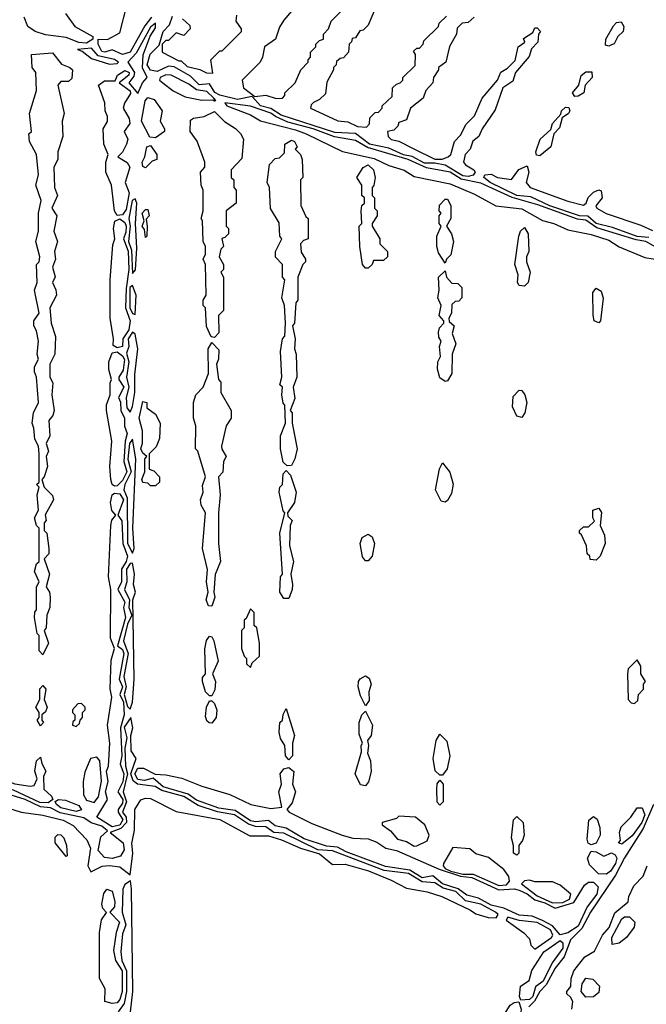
# Model space of a CAD drawing. Extents: x 2769579 to 2883812, y 684207 to 828660.
# Tile 363 of 505: x 2832314 to 2834761, y 769804 to 773651. Entities that reach past the tile are written whole.
import ezdxf

# ---------------------------------------------------------------- set-up
doc = ezdxf.new("R2010")
doc.units = 0

msp = doc.modelspace()

# ---------------------------------------------------------------- linework, layer by layer
at = {"layer": '0CON02XD'}
for points in [[(2832715.8, 773515.8), (2832675, 773534), (2832646.2, 773523.8), (2832635, 773526.9), (2832620, 773555), (2832620, 773575), (2832656.4, 773573.6), (2832705, 773600), (2832733, 773707)], [(2833405, 773720), (2833345, 773650), (2833328.3, 773621.7), (2833312.5, 773575), (2833270, 773545), (2833262.5, 773505), (2833252.5, 773485), (2833182.5, 773415), (2833187.5, 773385), (2833231.7, 773351.7), (2833275, 773356.2), (2833315, 773343.3), (2833340, 773345), (2833350, 773355), (2833350, 773365), (2833390, 773405), (2833412.5, 773455), (2833440, 773485), (2833440, 773495), (2833450, 773505), (2833450, 773525), (2833470, 773545), (2833470, 773555), (2833485, 773570), (2833500, 773575), (2833500, 773595), (2833520, 773615), (2833530, 773645), (2833590, 773705)], [(2833703, 773697), (2833675, 773630), (2833655, 773610), (2833641.7, 773608.3), (2833625, 773580), (2833611.7, 773578.3), (2833610, 773565), (2833600, 773555), (2833597.5, 773525), (2833578.3, 773501.7), (2833565, 773500), (2833551.7, 773488.3), (2833550, 773475), (2833540, 773465), (2833540, 773455), (2833513, 773407), (2833508.3, 773361.7), (2833485, 773340), (2833461.7, 773328.3), (2833451.7, 773318.3), (2833450, 773305), (2833556.2, 773256.2), (2833595, 773252.5), (2833633.6, 773233.6), (2833668.3, 773231.7), (2833680, 773245), (2833681.7, 773268.3), (2833701.7, 773288.3), (2833715, 773290), (2833730, 773305), (2833730, 773315), (2833768.3, 773351.7), (2833770, 773385), (2833785, 773400), (2833800, 773405), (2833810, 773415), (2833810, 773425), (2833858.3, 773471.7), (2833860, 773515), (2833851.7, 773528.3), (2833865, 773540), (2833875, 773540), (2833890, 773555), (2833891.7, 773568.3), (2833950, 773625), (2833951.7, 773638.3), (2833980, 773665)], [(2832492.5, 773675), (2832530, 773625), (2832600, 773585), (2832600, 773575), (2832575, 773558.9), (2832545, 773561.5), (2832495, 773582.2), (2832415, 773591.8), (2832375, 773604.5), (2832346.5, 773625), (2832331.7, 773661.7)], [(2832828.9, 773661.1), (2832802.5, 773627.5), (2832745, 773524.4), (2832715.8, 773515.8)], [(2834065, 773038.2), (2834045, 773041.8), (2833975, 773082.9), (2833935, 773091.2), (2833895, 773091.2), (2833846.2, 773116.2), (2833813.3, 773123.3), (2833755, 773149.4), (2833680, 773165), (2833625, 773206.7), (2833545, 773210.4), (2833335, 773278.2), (2833295, 773303.8), (2833254.2, 773315), (2833221.7, 773351.7), (2833165, 773340), (2833095, 773356), (2833076.4, 773366.4), (2833055, 773401.2), (2833015, 773396.9), (2832980.5, 773430.5), (2832917, 773467), (2832895, 773470), (2832851.5, 773448.5), (2832825, 773453.5), (2832812.1, 773475), (2832823.7, 773516.3), (2832858.3, 773551.7), (2832874, 773605), (2832898.8, 773631.2), (2832911.2, 773665)], [(2832950, 773655), (2832978.3, 773628.3), (2832980, 773615), (2832955, 773590), (2832925, 773600), (2832895, 773570), (2832885, 773570), (2832870, 773555), (2832870, 773525), (2832935, 773490), (2832945, 773490), (2832968.3, 773468.3), (2833017, 773457), (2833043, 773443), (2833068.3, 773441.7), (2833060, 773495), (2833095, 773530), (2833105, 773530), (2833180, 773605), (2833180, 773615), (2833160, 773645), (2833161.7, 773668.3)], [(2834088.3, 773661.7), (2834065, 773640), (2834041.7, 773638.3), (2834021.7, 773618.3), (2834020, 773595), (2833993, 773547), (2833977.5, 773485), (2833950, 773465), (2833950, 773455), (2833930, 773425), (2833927.5, 773405), (2833900, 773375), (2833890, 773345), (2833840, 773305), (2833825, 773260), (2833795, 773250), (2833790, 773235), (2833775, 773220), (2833750, 773215), (2833752.5, 773195), (2833765, 773183.3), (2833795, 773176.7), (2833853, 773147), (2833935, 773106.7), (2833963.6, 773106.4), (2833987.5, 773115), (2833997.5, 773125), (2834012.5, 773175), (2834035, 773200), (2834057, 773243), (2834090, 773275), (2834120, 773345), (2834180, 773415), (2834193.3, 773446.7), (2834218.3, 773461.7), (2834248.3, 773491.7), (2834260, 773545), (2834287, 773563), (2834281.7, 773578.3), (2834318.3, 773601.7), (2834325, 773620), (2834335, 773620), (2834347.5, 773605), (2834340, 773595), (2834337, 773563), (2834313, 773537), (2834303, 773507), (2834250, 773445), (2834239.3, 773410.7), (2834200, 773385), (2834170.7, 773299.3), (2834120, 773225), (2834107.5, 773195), (2834083.6, 773176.4), (2834072.5, 773145), (2834053.3, 773125), (2834047.5, 773095), (2834055, 773083.8), (2834087.5, 773065), (2834092.5, 773055), (2834085, 773044), (2834065, 773038.2)], [(2832775, 773362.5), (2832793.8, 773405), (2832812.5, 773425), (2832793.1, 773463.1), (2832795.8, 773514.2), (2832823.6, 773586.4), (2832845, 773620), (2832845, 773637.5), (2832825, 773622.5), (2832769.4, 773520.6), (2832736.2, 773485), (2832762.2, 773445), (2832759.4, 773430.6), (2832740.8, 773405), (2832775, 773362.5)], [(2834615, 773547.5), (2834601.7, 773551.7), (2834602.5, 773575), (2834632.5, 773627.5), (2834645, 773640), (2834662.5, 773642.5), (2834673.3, 773625), (2834670, 773605), (2834650, 773585), (2834635, 773557.5), (2834625, 773552.5), (2834615, 773547.5)], [(2832665, 773477.5), (2832695, 773480), (2832700, 773485), (2832685, 773496.2), (2832620.3, 773510.3), (2832595, 773540), (2832540, 773535), (2832558.3, 773528.3), (2832595, 773500), (2832665, 773477.5)], [(2832405, 771170), (2832390, 771185), (2832390, 771245), (2832383, 771253), (2832372.5, 771315), (2832373, 771337), (2832380, 771345), (2832380, 771435), (2832390, 771455), (2832372.5, 771495), (2832380, 771525), (2832390, 771535), (2832390, 771665), (2832380, 771675), (2832372.5, 771705), (2832387.5, 771735), (2832382.5, 771795), (2832390, 771825), (2832380, 771835), (2832390, 771845), (2832390, 771955), (2832387.5, 771985), (2832373, 772013), (2832370, 772055), (2832362.5, 772075), (2832367.5, 772115), (2832387.5, 772155), (2832380, 772255), (2832372.5, 772275), (2832372.5, 772295), (2832387.5, 772325), (2832382.5, 772345), (2832387.5, 772395), (2832380, 772435), (2832370, 772455), (2832370, 772475), (2832390, 772505), (2832372.5, 772595), (2832382.5, 772625), (2832380, 772695), (2832390, 772705), (2832392.5, 772725), (2832377.5, 772785), (2832387.5, 772825), (2832387.5, 772895), (2832397.5, 772945), (2832377.5, 773005), (2832387.5, 773045), (2832380, 773125), (2832352.5, 773175), (2832350, 773205), (2832360, 773215), (2832352.5, 773285), (2832380, 773375), (2832377.5, 773445), (2832362.5, 773465), (2832360, 773515), (2832441.7, 773521.7), (2832477, 773477), (2832510, 773465), (2832520, 773455), (2832518.3, 773421.7), (2832505, 773410), (2832475, 773410), (2832462.5, 773395), (2832487.5, 773285), (2832480, 773255), (2832482.5, 773195), (2832463.3, 773135), (2832462.5, 773105), (2832447.5, 773075), (2832450, 772995), (2832461.2, 772965), (2832440, 772915), (2832458.8, 772885), (2832447.5, 772825), (2832461.2, 772785), (2832450, 772745), (2832453.8, 772715), (2832442.5, 772685), (2832453, 772647), (2832442.5, 772625), (2832455.8, 772595.8), (2832458, 772575), (2832432.5, 772525), (2832437.5, 772465), (2832454.1, 772414.1), (2832452, 772345), (2832432.5, 772305), (2832432.5, 772255), (2832443, 772233), (2832440, 772185), (2832448.8, 772125), (2832443.3, 772105), (2832427.5, 772085), (2832432.5, 772025), (2832417.5, 771995), (2832426.7, 771965), (2832417.5, 771945), (2832422.5, 771905), (2832410, 771865), (2832400, 771855), (2832410, 771825), (2832442.3, 771792.3), (2832446, 771775), (2832413, 771717), (2832417.5, 771695), (2832410, 771685), (2832410, 771655), (2832420, 771645), (2832427.5, 771585), (2832427.5, 771565), (2832410, 771545), (2832430, 771485), (2832417.5, 771435), (2832431.2, 771415), (2832433.8, 771395), (2832432.5, 771355), (2832420, 771325), (2832417.5, 771275), (2832410, 771265), (2832426.2, 771215), (2832405, 771170)], [(2832695, 772886.7), (2832684, 772904), (2832672.5, 773005), (2832650, 773055), (2832650, 773095), (2832660, 773125), (2832642.5, 773165), (2832640, 773225), (2832657, 773253), (2832657, 773273), (2832647.5, 773295), (2832647, 773327), (2832622.5, 773395), (2832645, 773412.5), (2832687, 773413), (2832696, 773435), (2832725, 773453.1), (2832741.4, 773445), (2832740, 773435), (2832702.5, 773405), (2832745, 773373.3), (2832746.5, 773363.5), (2832722.9, 773325), (2832718.6, 773305), (2832741.8, 773265), (2832744.4, 773245.6), (2832722.5, 773215), (2832736.9, 773185), (2832731.1, 773165), (2832715, 773133.8), (2832697.5, 773115), (2832733.3, 773093.3), (2832743.6, 773075), (2832726.5, 773015), (2832741.2, 772975), (2832729.7, 772910.3), (2832715, 772889.2), (2832695, 772886.7)], [(2833075, 773333.8), (2833080, 773335), (2833072.5, 773345), (2833045, 773371.2), (2833005, 773377.1), (2832975, 773400), (2832905, 773434), (2832885, 773435.8), (2832862.5, 773425), (2832860, 773415), (2832872.5, 773405), (2832913.9, 773373.9), (2832960.5, 773350.5), (2833025, 773336.7), (2833068.3, 773338.3), (2833075, 773333.8)], [(2834481.7, 773351.7), (2834472.5, 773365), (2834497.5, 773395), (2834506.4, 773433.6), (2834525, 773447.5), (2834547.5, 773447.5), (2834550, 773425), (2834522.5, 773395), (2834517.5, 773365), (2834495, 773352.5), (2834481.7, 773351.7)], [(2832845, 773190), (2832821.7, 773191.7), (2832789.2, 773255), (2832803.6, 773333.6), (2832815, 773347.5), (2832839.3, 773339.3), (2832870, 773295), (2832862.5, 773255), (2832880, 773225), (2832880, 773215), (2832845, 773190)], [(2834807.6, 772757.6), (2834758.8, 772785), (2834721.2, 772791.2), (2834567.8, 772837.8), (2834525, 772868.2), (2834491.7, 772871.7), (2834337.9, 772927.9), (2834237.1, 772957.1), (2834115, 773013.1), (2834038.3, 773028.3), (2833995, 773055.4), (2833902, 773072), (2833831.2, 773105), (2833672.2, 773152.2), (2833625, 773179.4), (2833543.2, 773193.2), (2833460, 773225), (2833361.4, 773251.4), (2833312.5, 773272.5), (2833295, 773286.4), (2833215, 773313.8), (2833115, 773326.2), (2833122.5, 773315), (2833215, 773280), (2833255, 773256.7), (2833391.2, 773221.2), (2833432.5, 773205), (2833575, 773136.7), (2833698.3, 773108.3), (2833755, 773081.2), (2833815, 773063.3), (2833855, 773038.8), (2833995, 773010), (2834089.5, 772969.5), (2834173.6, 772923.6), (2834275, 772912), (2834355, 772866.7), (2834400, 772855), (2834455, 772830), (2834545, 772812), (2834615, 772790), (2834655, 772763.3), (2834755, 772722.5), (2834885, 772701.2)], [(2834345, 773120), (2834331.7, 773121.7), (2834330, 773135), (2834346.7, 773185), (2834388.3, 773221.7), (2834393.9, 773246.1), (2834427.5, 773282.5), (2834430, 773295), (2834445, 773310), (2834458.3, 773308.3), (2834462.5, 773295), (2834457.5, 773285), (2834431.7, 773268.3), (2834421.7, 773228.3), (2834400, 773205), (2834387.5, 773155), (2834345, 773120)], [(2833075, 772410), (2833061.7, 772411.7), (2833043, 772453), (2833040, 772525), (2833030, 772535), (2833030, 772555), (2833042.5, 772575), (2833040, 772695), (2833030, 772715), (2833040, 772735), (2833040, 772765), (2833030, 772785), (2833027.5, 772865), (2833022.5, 772875), (2833030, 772905), (2833030, 772985), (2833022.5, 773005), (2833020, 773055), (2833037.5, 773075), (2833037.5, 773095), (2833007, 773177), (2832980, 773215), (2832981.7, 773258.3), (2832993, 773267), (2833035, 773272.5), (2833075, 773292.5), (2833113.6, 773253.6), (2833156.4, 773226.4), (2833176.4, 773206.4), (2833187.5, 773185), (2833181.7, 773108.3), (2833140, 773065), (2833140, 773035), (2833150, 773025), (2833150, 772995), (2833160, 772985), (2833160, 772935), (2833120, 772905), (2833120, 772845), (2833130, 772835), (2833130, 772815), (2833115, 772800), (2833103, 772797), (2833110, 772765), (2833100, 772755), (2833092.5, 772725), (2833110, 772695), (2833110, 772675), (2833100, 772665), (2833110, 772645), (2833110, 772515), (2833090, 772495), (2833091.7, 772428.3), (2833075, 772410)], [(2832805, 773072.5), (2832795, 773077.5), (2832792, 773095), (2832803.3, 773115), (2832810, 773155), (2832825, 773160), (2832850, 773125), (2832850, 773105), (2832831.7, 773098.3), (2832805, 773072.5)], [(2833358.3, 771908.3), (2833343, 771923), (2833332.5, 771975), (2833332.5, 772025), (2833352.5, 772075), (2833350, 772145), (2833343, 772153), (2833337.5, 772185), (2833340, 772215), (2833330, 772225), (2833337.5, 772255), (2833332.5, 772355), (2833340, 772405), (2833350, 772415), (2833352.5, 772465), (2833347.5, 772535), (2833337.5, 772565), (2833350, 772635), (2833340, 772645), (2833340, 772695), (2833313, 772723), (2833312.5, 772745), (2833337.5, 772795), (2833330, 772805), (2833327, 772857), (2833293, 772913), (2833290, 772995), (2833280, 773015), (2833290, 773085), (2833311.7, 773108.3), (2833328.3, 773111.7), (2833348.3, 773131.7), (2833350, 773165), (2833375, 773180), (2833387.5, 773175), (2833397.5, 773155), (2833390, 773145), (2833410, 773125), (2833417.5, 773105), (2833420, 773035), (2833410, 773025), (2833412.5, 772925), (2833431.7, 772881.7), (2833440, 772875), (2833440, 772795), (2833421.7, 772788.3), (2833410, 772775), (2833413, 772743), (2833430, 772715), (2833430, 772705), (2833420, 772695), (2833400, 772645), (2833400, 772555), (2833392.5, 772545), (2833387.5, 772465), (2833380, 772455), (2833390, 772405), (2833387.5, 772365), (2833393.3, 772345), (2833396.2, 772255), (2833382.5, 772215), (2833388.3, 772171.7), (2833370, 772125), (2833377.5, 772115), (2833377.5, 772075), (2833397.5, 771975), (2833388.8, 771935), (2833375, 771910), (2833358.3, 771908.3)], [(2833675, 772680), (2833665, 772680), (2833652.5, 772695), (2833642.5, 772765), (2833640, 772845), (2833650, 772855), (2833647.5, 772905), (2833650, 772925), (2833660, 772935), (2833660, 772955), (2833650, 772965), (2833650, 773005), (2833630, 773035), (2833655.8, 773074.2), (2833675, 773084), (2833696.2, 773065), (2833702.5, 773035), (2833697, 773003), (2833690, 772995), (2833690, 772965), (2833700, 772955), (2833700, 772915), (2833710, 772905), (2833710, 772885), (2833690, 772855), (2833690, 772845), (2833720, 772795), (2833720, 772775), (2833750, 772745), (2833750, 772725), (2833735, 772710), (2833695, 772710), (2833690, 772695), (2833675, 772680)], [(2834770.3, 772800.3), (2834725, 772804.1), (2834629.2, 772839.2), (2834565, 772854.7), (2834533.1, 772883.1), (2834500, 772885), (2834383.8, 772923.8), (2834309.8, 772959.8), (2834254.8, 772964.8), (2834151.2, 773015), (2834126.7, 773035), (2834130, 773045), (2834155, 773048), (2834180, 773035), (2834235, 773027.5), (2834263.6, 773066.4), (2834295, 773080), (2834302.5, 773055), (2834292, 773015), (2834306.7, 772995), (2834455, 772942), (2834515, 772926.7), (2834526.2, 772933.8), (2834533.8, 772956.2), (2834555, 772977.5), (2834575, 772986.7), (2834585, 772982.5), (2834588.8, 772955), (2834563.6, 772923.6), (2834567.5, 772915), (2834603.7, 772893.7), (2834738.8, 772848.8), (2834785, 772827.5)], [(2832755, 772660), (2832766.4, 772673.6), (2832771.7, 772758.3), (2832766.7, 772855), (2832772, 772935), (2832765, 772951.2), (2832753.1, 772945), (2832740, 772875), (2832746, 772845), (2832739.5, 772785), (2832751.1, 772751.1), (2832755, 772660)], [(2833975, 772700), (2833950, 772740), (2833943.3, 772765), (2833943.3, 772805), (2833960, 772845), (2833952.5, 772855), (2833952.5, 772885), (2833960, 772895), (2833952.5, 772905), (2833953, 772927), (2833975, 772950), (2833985, 772950), (2833997.5, 772925), (2833997.5, 772875), (2833980, 772845), (2834000, 772815), (2834007.5, 772785), (2833997, 772733), (2833980, 772715), (2833975, 772700)], [(2832805, 772800), (2832801.7, 772831.7), (2832792, 772845), (2832800, 772865), (2832792.5, 772895), (2832805, 772910), (2832815, 772910), (2832820, 772885), (2832808.3, 772871.7), (2832812.5, 772845), (2832810, 772805), (2832805, 772800)], [(2832695, 772368.8), (2832678.8, 772378.8), (2832680, 772405), (2832667.5, 772485), (2832667.5, 772635), (2832678, 772772), (2832686.2, 772795), (2832680, 772835), (2832686.1, 772863.9), (2832705, 772873.8), (2832725, 772858.6), (2832730, 772845), (2832728.9, 772821.1), (2832718.9, 772795), (2832737.3, 772747.3), (2832740, 772675), (2832729.3, 772600.7), (2832726.8, 772525), (2832745.4, 772475), (2832740.9, 772439.2), (2832716.7, 772405), (2832715, 772374.2), (2832695, 772368.8)], [(2834285, 772610), (2834265, 772612.5), (2834257.5, 772625), (2834260, 772655), (2834247.5, 772695), (2834262.5, 772805), (2834270, 772825), (2834285, 772840), (2834300, 772815), (2834302.5, 772745), (2834292.5, 772725), (2834293.3, 772705), (2834307.5, 772665), (2834300, 772625), (2834285, 772610)], [(2833975, 772237.5), (2833955, 772252.5), (2833946.1, 772286.1), (2833946.7, 772315), (2833956.7, 772335), (2833953.3, 772375), (2833960, 772395), (2833950.7, 772410.7), (2833949.3, 772430.7), (2833953, 772447), (2833970, 772465), (2833970, 772475), (2833952.5, 772495), (2833960, 772535), (2833946.7, 772565), (2833952.5, 772595), (2833950, 772645), (2833975, 772670), (2833980, 772645), (2834001.7, 772621.7), (2834025, 772620), (2834040, 772605), (2834040, 772565), (2834028.3, 772551.7), (2834015, 772550), (2834001.7, 772538.3), (2834000, 772505), (2833990, 772485), (2833991.7, 772471.7), (2834010, 772455), (2834002.5, 772425), (2834017.5, 772385), (2834002.5, 772345), (2834001.7, 772268.3), (2833985, 772240), (2833975, 772237.5)], [(2832765, 772500), (2832769.2, 772575), (2832755, 772613.3), (2832744.5, 772604.5), (2832744.4, 772525), (2832755, 772503.8), (2832765, 772500)], [(2834575, 772467.5), (2834557.5, 772475), (2834553, 772497), (2834552.5, 772585), (2834565, 772602.5), (2834585, 772590), (2834593, 772563), (2834582.5, 772475), (2834575, 772467.5)], [(2832745, 772117.5), (2832755, 772140), (2832763.8, 772195), (2832763.8, 772265), (2832775.7, 772365), (2832765, 772422.5), (2832755, 772430), (2832738.1, 772405), (2832740, 772375), (2832731.1, 772348.9), (2832740, 772315), (2832730.8, 772255), (2832740.8, 772215), (2832730, 772175), (2832732.5, 772135), (2832745, 772117.5)], [(2833065, 771360), (2833051.7, 771361.7), (2833042.5, 771385), (2833050, 771415), (2833043.3, 771455), (2833047, 771503), (2833027.5, 771585), (2833040, 771725), (2833022.5, 771755), (2833020, 771775), (2833030, 771805), (2833028.3, 771831.7), (2833040, 771865), (2833010, 771965), (2833000, 771975), (2833002.5, 772065), (2832992.5, 772095), (2832992.5, 772155), (2833002.5, 772185), (2833030, 772215), (2833051.7, 772268.3), (2833050, 772365), (2833065, 772390), (2833091.7, 772361.7), (2833090, 772325), (2833082.5, 772305), (2833090, 772245), (2833100, 772235), (2833100, 772195), (2833140, 772125), (2833140, 772095), (2833120, 772065), (2833102.5, 771985), (2833103, 771973), (2833120, 771945), (2833110, 771925), (2833107, 771883), (2833090, 771865), (2833097.5, 771795), (2833090, 771725), (2833090, 771605), (2833098.8, 771535), (2833077, 771483), (2833072.5, 771415), (2833076.7, 771395), (2833065, 771360)], [(2832685, 771828.8), (2832675.7, 771835.7), (2832670, 771855), (2832665.6, 771905), (2832673.8, 772005), (2832652.5, 772125), (2832653, 772147), (2832667.5, 772185), (2832667, 772233), (2832672.5, 772245), (2832662.5, 772285), (2832662.5, 772315), (2832675, 772350), (2832695, 772353.8), (2832715, 772338.1), (2832723.1, 772323.1), (2832717.9, 772282.1), (2832701.2, 772255), (2832701.2, 772245), (2832720.9, 772215), (2832700, 772175), (2832707.4, 772157.4), (2832709.4, 772125), (2832723.6, 772095), (2832723.3, 772063.3), (2832733.8, 772035), (2832726.2, 772005), (2832720.7, 771925), (2832732.7, 771885), (2832715, 771851.4), (2832695, 771830), (2832685, 771828.8)], [(2834275, 772097.5), (2834255, 772102.5), (2834238.3, 772138.3), (2834240.5, 772179.5), (2834265, 772203.3), (2834275, 772202.5), (2834286.1, 772186.1), (2834293.8, 772155), (2834286.7, 772115), (2834275, 772097.5)], [(2832845, 771830), (2832825, 771830), (2832815, 771840), (2832795, 771842.5), (2832791.2, 771855), (2832802.5, 771885), (2832802.5, 771935), (2832810, 771945), (2832795, 771957.5), (2832786.7, 771975), (2832793.6, 771996.4), (2832793.8, 772045), (2832780.8, 772095), (2832795, 772160), (2832810, 772155), (2832810, 772135), (2832845, 772110), (2832862.5, 772075), (2832860, 772015), (2832847, 771983), (2832820, 771955), (2832820, 771895), (2832838.3, 771888.3), (2832860, 771865), (2832860, 771845), (2832845, 771830)], [(2832755, 771567.5), (2832761.2, 771585), (2832755.8, 771665), (2832767.1, 771935), (2832755, 772012.5), (2832743.1, 771995), (2832735.8, 771934.2), (2832750, 771885), (2832724.4, 771835), (2832720.8, 771815), (2832733.8, 771783.8), (2832734.5, 771605), (2832755, 771567.5)], [(2833975, 771766.7), (2833960, 771770), (2833938, 771815), (2833953.6, 771896.4), (2833965, 771920), (2833993.6, 771883.6), (2834006.1, 771836.1), (2834000.5, 771799.5), (2833985, 771773.3), (2833975, 771766.7)], [(2833365, 771390), (2833345, 771390), (2833330, 771415), (2833332.5, 771475), (2833340, 771485), (2833330, 771645), (2833350, 771725), (2833343, 771733), (2833327.5, 771805), (2833330, 771825), (2833340, 771835), (2833343, 771877), (2833355, 771890), (2833371.7, 771871.7), (2833393.3, 771805), (2833387.5, 771765), (2833360, 771725), (2833361.7, 771711.7), (2833377.5, 771695), (2833370, 771675), (2833367.5, 771595), (2833383.3, 771535), (2833372.5, 771485), (2833380, 771445), (2833377.5, 771425), (2833365, 771390)], [(2832675, 770498), (2832616, 770535), (2832656.7, 770605), (2832649.5, 770635), (2832659.5, 770675), (2832652.7, 770715), (2832661.1, 770735), (2832665.5, 770825), (2832657.5, 770895), (2832673.8, 771005), (2832666.8, 771036.8), (2832670.9, 771149.1), (2832683.8, 771195), (2832668.1, 771235), (2832670, 771425), (2832661.2, 771475), (2832669.5, 771675), (2832674.3, 771695.7), (2832690, 771715), (2832674.1, 771734.1), (2832669.2, 771765), (2832675.7, 771794.3), (2832685, 771802), (2832705, 771799.4), (2832718.9, 771775), (2832697.5, 771715), (2832713, 771693), (2832717.5, 771605), (2832734.7, 771555), (2832730.4, 771535), (2832711.2, 771505), (2832712.1, 771455), (2832697.5, 771425), (2832724.5, 771375.5), (2832719.5, 771355), (2832726.9, 771315), (2832696.2, 771205), (2832715, 771190), (2832720.8, 771175), (2832703.1, 771075), (2832715.3, 771045.3), (2832705.4, 771015), (2832719.1, 770985), (2832722.3, 770935), (2832707.3, 770885), (2832712.5, 770775), (2832706.8, 770743.2), (2832720.6, 770705), (2832716.6, 770673.4), (2832697.8, 770635), (2832716.6, 770605), (2832715, 770590.8), (2832698.8, 770565), (2832698.8, 770555), (2832716.6, 770525), (2832705, 770504.6), (2832675, 770498)], [(2834565, 771540), (2834541.7, 771541.7), (2834540, 771555), (2834530, 771565), (2834527.5, 771595), (2834508.3, 771638.3), (2834500, 771645), (2834500, 771655), (2834515, 771670), (2834535, 771670), (2834558.3, 771691.7), (2834552.5, 771705), (2834552.5, 771735), (2834575, 771742.5), (2834586.4, 771726.4), (2834580, 771675), (2834597, 771637), (2834600, 771605), (2834580, 771555), (2834565, 771540)], [(2833675, 771536.7), (2833665, 771536.7), (2833652.5, 771552.5), (2833644, 771605), (2833651.2, 771628.8), (2833675, 771641.2), (2833690.5, 771630.5), (2833700, 771605), (2833690, 771555), (2833675, 771536.7)], [(2832745, 770957.5), (2832754, 770985), (2832761.4, 771075), (2832755.8, 771385), (2832765.7, 771415), (2832758.6, 771445), (2832762.5, 771485), (2832755, 771527.5), (2832745, 771526.2), (2832730.6, 771505), (2832731.9, 771455), (2832723.1, 771425), (2832743.1, 771385), (2832740.8, 771355), (2832752.5, 771325), (2832735, 771290), (2832720, 771225), (2832737.5, 771175), (2832720.9, 771085), (2832730, 771045), (2832722.7, 771015), (2832735, 770967.5), (2832745, 770957.5)], [(2833215, 771120), (2833221.7, 771138.3), (2833250, 771165), (2833250, 771215), (2833240, 771275), (2833230, 771285), (2833230, 771335), (2833215, 771350), (2833198.3, 771311.7), (2833190, 771305), (2833190, 771275), (2833180, 771265), (2833180, 771195), (2833190, 771165), (2833200, 771155), (2833200, 771135), (2833215, 771120)], [(2833065, 771010), (2833055, 771010), (2833040, 771025), (2833027.5, 771065), (2833028.3, 771081.7), (2833040, 771095), (2833037, 771193), (2833043.6, 771226.4), (2833055, 771242.5), (2833065, 771240), (2833072.5, 771225), (2833088.8, 771145), (2833067.5, 771095), (2833078.8, 771065), (2833076.4, 771033.6), (2833065, 771010)], [(2834715, 770980), (2834728.3, 770991.7), (2834730, 771015), (2834750, 771035), (2834750, 771055), (2834757.5, 771065), (2834740, 771095), (2834740, 771125), (2834725, 771150), (2834690, 771115), (2834687.5, 771095), (2834690, 770995), (2834701.7, 770981.7), (2834715, 770980)], [(2833665, 770970), (2833645, 771010), (2833636.2, 771045), (2833636.7, 771065), (2833643.9, 771076.1), (2833665, 771087.5), (2833678.3, 771078.3), (2833686.7, 771055), (2833677.5, 771025), (2833679.3, 770990.7), (2833665, 770970)], [(2832395, 770892.5), (2832382.5, 770915), (2832390, 770925), (2832390, 770945), (2832377.5, 770965), (2832392.5, 770995), (2832393, 771037), (2832405, 771050), (2832416.7, 771035), (2832410, 770995), (2832421.2, 770965), (2832415, 770947.5), (2832400, 770935), (2832400, 770915), (2832406.7, 770905), (2832395, 770892.5)], [(2832535, 770890), (2832548.3, 770901.7), (2832550, 770915), (2832560, 770925), (2832560, 770945), (2832570, 770955), (2832570, 770965), (2832555, 770980), (2832541.7, 770978.3), (2832520, 770955), (2832520, 770945), (2832530, 770935), (2832530, 770915), (2832521.7, 770908.3), (2832520, 770895), (2832535, 770890)], [(2833065, 770903.3), (2833053.8, 770903.8), (2833045, 770912.5), (2833039.3, 770929.3), (2833043.3, 770965), (2833055, 770990), (2833065, 770990), (2833075, 770980), (2833083.6, 770953.6), (2833081.2, 770925), (2833065, 770903.3)], [(2833365, 770760), (2833352.5, 770775), (2833350, 770815), (2833333, 770843), (2833327, 770867), (2833330, 770905), (2833340, 770915), (2833343, 770937), (2833355, 770960), (2833387.5, 770855), (2833380, 770825), (2833380, 770775), (2833365, 770760)], [(2834175, 770142.5), (2834182.5, 770155), (2834172.5, 770165), (2834115, 770195.5), (2834055, 770208), (2834017.5, 770245), (2833967.7, 770257.7), (2833935, 770278.9), (2833885, 770282.9), (2833832.5, 770315), (2833737.6, 770327.6), (2833535, 770403.8), (2833478.3, 770408.3), (2833345, 770473.3), (2833306, 770476), (2833275, 770497.5), (2833235, 770499.2), (2833207.8, 770507.8), (2833153.3, 770545), (2833086.3, 770556.3), (2833011.1, 770581.1), (2832955, 770616.4), (2832869.1, 770639.1), (2832842.5, 770655), (2832774.5, 770664.5), (2832757.3, 770677.3), (2832747.5, 770705), (2832768.8, 770765), (2832749.2, 770795), (2832748, 770855), (2832756, 770885), (2832747.5, 770925), (2832722.6, 770887.4), (2832732, 770845), (2832724.6, 770805.4), (2832726.9, 770735), (2832734.6, 770705), (2832718.1, 770635), (2832730.9, 770595), (2832715.7, 770555), (2832729.4, 770535), (2832731.1, 770515), (2832708.6, 770491.4), (2832667.5, 770475), (2832718, 770435), (2832722.5, 770407.5), (2832707.3, 770382.7), (2832675, 770373.8), (2832645, 770377.5), (2832620, 770405), (2832631.1, 770458.9), (2832657.5, 770482.5), (2832635, 770500.8), (2832592.9, 770512.9), (2832565, 770533.3), (2832472.5, 770552.5), (2832435, 770572), (2832395, 770575.6), (2832336, 770605), (2832243.6, 770633.6)], [(2833665, 770657.5), (2833645, 770662.5), (2833623.8, 770705), (2833649.3, 770790.7), (2833647.5, 770815), (2833652.5, 770825), (2833639.3, 770859.3), (2833640, 770905), (2833650, 770935), (2833665, 770950), (2833692, 770895), (2833686, 770854), (2833672.5, 770835), (2833676.7, 770815), (2833672.5, 770785), (2833683.8, 770755), (2833685.9, 770714.1), (2833676.4, 770673.6), (2833665, 770657.5)], [(2833965, 770700), (2833955, 770700), (2833936.4, 770716.4), (2833929.2, 770765), (2833940, 770835), (2833955, 770860), (2833982, 770832), (2833994.2, 770775), (2833983.8, 770725), (2833965, 770700)], [(2832425, 770592.1), (2832393.2, 770593.2), (2832290.6, 770640.6), (2832235, 770653.8), (2832214.2, 770675), (2832213.3, 770685), (2832235, 770687.8), (2832295, 770665.7), (2832355, 770656.2), (2832370.7, 770659.3), (2832382.5, 770685), (2832373.3, 770715), (2832380, 770755), (2832395, 770770), (2832400, 770745), (2832416.2, 770715), (2832406.7, 770695), (2832408.8, 770645), (2832438.2, 770618.2), (2832444, 770605), (2832425, 770592.1)], [(2832605, 770592.5), (2832622.5, 770615), (2832633.6, 770676.4), (2832627.5, 770755), (2832615, 770770), (2832590, 770765), (2832568.3, 770711.7), (2832562.5, 770675), (2832563, 770623), (2832575, 770602.5), (2832605, 770592.5)], [(2834425, 770076), (2834395, 770111.5), (2834355, 770131.6), (2834315, 770149.1), (2834265, 770152.3), (2834205, 770180), (2834155, 770192.3), (2834105, 770219.1), (2834060.5, 770230.5), (2834025.7, 770255.7), (2833965.6, 770275), (2833926.8, 770306.8), (2833885, 770298.2), (2833838.1, 770328.1), (2833742.9, 770342.9), (2833589.5, 770399.5), (2833555, 770418.2), (2833512.1, 770422.1), (2833425, 770450.3), (2833355, 770492.5), (2833311.1, 770501.1), (2833285, 770522.9), (2833235, 770517.3), (2833215, 770520.9), (2833155, 770561.5), (2833091.1, 770571.1), (2833005, 770601.5), (2832971.4, 770625), (2832875, 770653.8), (2832835, 770687.5), (2832801.8, 770678.2), (2832775, 770682.1), (2832763.3, 770705), (2832775, 770727.5), (2832797.5, 770727.5), (2832843.3, 770703.3), (2832885, 770701.5), (2832947.3, 770687.3), (2833025, 770656), (2833135, 770624.5), (2833216.7, 770585), (2833295, 770569.2), (2833337.5, 770575), (2833325.7, 770635), (2833336.2, 770665), (2833330.8, 770705), (2833345, 770723.8), (2833365, 770730), (2833384, 770714), (2833380, 770665), (2833390.8, 770635), (2833378.6, 770591.4), (2833357.5, 770565), (2833366.7, 770555), (2833455, 770511.1), (2833573.3, 770465), (2833615, 770453.5), (2833675, 770450.6), (2833708.3, 770438.3), (2833743.8, 770415), (2833785, 770405.6), (2833952.2, 770332.2), (2834034.8, 770304.8), (2834079.9, 770299.9), (2834185, 770252), (2834245, 770255.6), (2834265, 770250.5), (2834295.9, 770235.9), (2834325, 770212.5), (2834365, 770200.8), (2834405, 770180.4), (2834478.1, 770201.9), (2834520, 770270), (2834535, 770281.2), (2834555, 770282), (2834573.4, 770263.4), (2834568.2, 770235), (2834530, 770185), (2834495, 770109.4), (2834455, 770083.3), (2834425, 770076)], [(2833955, 770582.5), (2833943.6, 770593.6), (2833942.5, 770645), (2833943.6, 770666.4), (2833955, 770680), (2833967.5, 770665), (2833967.5, 770595), (2833955, 770582.5)], [(2832175, 770600), (2832320, 770555), (2832405, 770543.8), (2832483.3, 770523.3), (2832523, 770503), (2832576.4, 770446.4), (2832590, 770415), (2832580, 770345), (2832591.7, 770321.7), (2832635.9, 770344.1), (2832665, 770346.2), (2832705, 770341.2), (2832745, 770310), (2832756, 770395), (2832752.3, 770432.3), (2832762, 770485), (2832764, 770565), (2832787, 770603), (2832805, 770610), (2832825, 770608.8), (2832925, 770557.5), (2833095, 770526.2), (2833213, 770463), (2833285, 770462.5), (2833336.4, 770446.4), (2833410, 770415), (2833485, 770392.5), (2833535, 770350), (2833585, 770352.5), (2833676.4, 770326.4), (2833765, 770290), (2833825, 770257.5), (2833905, 770243.3), (2833962.5, 770225), (2834075, 770172.5), (2834095, 770157.5), (2834143.6, 770143.6), (2834175, 770142.5)], [(2832535, 770557.8), (2832475, 770571.8), (2832458.1, 770585), (2832453.3, 770596.7), (2832465.6, 770604.4), (2832492.4, 770602.4), (2832545, 770580.6), (2832555, 770564), (2832535, 770557.8)], [(2834788.8, 770585), (2834748.5, 770491.5), (2834675, 770376.7), (2834640.7, 770309.3), (2834542.5, 770165), (2834509.5, 770100.5), (2834465, 770056.7), (2834440, 769990), (2834405, 769946.2), (2834370, 769880), (2834345, 769853.8), (2834324, 769816), (2834302, 769795)], [(2834665, 770430), (2834652.5, 770435), (2834660, 770445), (2834655.8, 770475), (2834662.2, 770497.8), (2834700, 770535), (2834725, 770572), (2834745, 770572), (2834754.5, 770545), (2834743.8, 770515), (2834705, 770462.9), (2834665, 770430)], [(2833855, 770422.5), (2833865, 770423.3), (2833905, 770442.5), (2833913.3, 770465), (2833896.1, 770506.1), (2833860, 770535), (2833795, 770540), (2833785, 770530), (2833730, 770515), (2833730, 770505), (2833761.7, 770481.7), (2833789.3, 770449.3), (2833825, 770440), (2833855, 770422.5)], [(2834255, 770387.5), (2834242.5, 770395), (2834242.5, 770425), (2834233.8, 770455), (2834242.5, 770525), (2834255, 770537.5), (2834280, 770515), (2834283.3, 770465), (2834277.5, 770445), (2834262.5, 770425), (2834262.5, 770395), (2834255, 770387.5)], [(2834545, 770427.5), (2834533.8, 770433.8), (2834529.3, 770449.3), (2834536.7, 770523.3), (2834555, 770537.5), (2834568.3, 770528.3), (2834578.8, 770495), (2834581.2, 770465), (2834565, 770433.3), (2834545, 770427.5)], [(2832495, 770382.5), (2832452.5, 770435), (2832453, 770457), (2832462.5, 770467.5), (2832475, 770466.2), (2832486.2, 770455), (2832496.7, 770425), (2832500, 770385), (2832495, 770382.5)], [(2834185, 770268.5), (2834215, 770271.4), (2834226, 770285), (2834224.3, 770304.3), (2834205, 770331.2), (2834145, 770377.5), (2834095, 770392.5), (2834071.7, 770411.7), (2834005, 770417.5), (2833968.8, 770355), (2833967.5, 770345), (2833975.6, 770335), (2833997.1, 770325), (2834045, 770312.8), (2834085, 770312.3), (2834185, 770268.5)], [(2834605, 770312.5), (2834574, 770314), (2834539.5, 770349.5), (2834531.2, 770375), (2834545, 770402.5), (2834565, 770400), (2834595, 770383.3), (2834625, 770396.7), (2834638.8, 770388.8), (2834645.7, 770375), (2834640, 770355), (2834620.8, 770325), (2834605, 770312.5)], [(2834470, 769785), (2834473.3, 769815), (2834465, 769832.5), (2834450, 769845), (2834450, 769855), (2834466.4, 769873.6), (2834467.5, 769905), (2834477.5, 769935), (2834520.7, 769989.3), (2834558.3, 770011.7), (2834590, 770075), (2834615.8, 770105), (2834638, 770162), (2834690, 770205), (2834692.5, 770225), (2834712.4, 770267.6), (2834748.6, 770305), (2834764.2, 770345.8)], [(2832747.1, 769775), (2832756.2, 769855), (2832751.2, 770255), (2832746.4, 770286.4), (2832725, 770272.5), (2832716.4, 770253.6), (2832714, 770165), (2832728, 770115), (2832715, 770080), (2832708.8, 770008.8), (2832712.9, 769975), (2832731.1, 769935), (2832730.6, 769855), (2832722.5, 769807.5), (2832698.8, 769775)], [(2834395, 770200.5), (2834435, 770201.5), (2834461.2, 770215), (2834466.2, 770235), (2834425, 770270), (2834395, 770282.5), (2834325, 770283.3), (2834305, 770290), (2834285, 770286.7), (2834273.8, 770275), (2834335, 770228.6), (2834395, 770200.5)], [(2832675, 769806.9), (2832646.2, 769815), (2832647.8, 769865), (2832626.2, 769905), (2832625.5, 770085), (2832633.3, 770135), (2832652.5, 770162.5), (2832638.2, 770178.2), (2832634.5, 770195), (2832642.6, 770237.4), (2832655, 770253.8), (2832675.8, 770245.8), (2832685.7, 770205.7), (2832684.2, 770185), (2832666.7, 770165), (2832704.3, 770125), (2832691.1, 770085), (2832680, 770015), (2832687.8, 769975), (2832714.7, 769934.7), (2832713.9, 769855), (2832705, 769823.3), (2832695, 769810), (2832675, 769806.9)], [(2834325, 770020), (2834391.2, 770065), (2834395.7, 770075), (2834387.1, 770095), (2834335, 770124.4), (2834265, 770131.2), (2834220, 770145), (2834213.6, 770133.6), (2834283, 770083), (2834305, 770060), (2834310, 770035), (2834325, 770020)], [(2834627.5, 770037.5), (2834626, 770065), (2834665, 770138.8), (2834675, 770145.8), (2834695, 770146), (2834716.2, 770125), (2834713.9, 770106.1), (2834684, 770066), (2834655, 770043.3), (2834627.5, 770037.5)], [(2834270.5, 769820.5), (2834265.7, 769835), (2834270, 769875), (2834302.9, 769897.1), (2834313.9, 769936.1), (2834360.3, 770009.7), (2834425, 770054), (2834434.4, 770044.4), (2834435, 770024), (2834393.7, 769966.3), (2834358.5, 769895), (2834327.9, 769872.1), (2834317.3, 769835), (2834305, 769822.7), (2834270.5, 769820.5)], [(2834525, 769832.5), (2834506.2, 769855), (2834510, 769885), (2834525, 769906.2), (2834552.3, 769902.3), (2834577.5, 769875), (2834575, 769850), (2834555, 769833.3), (2834525, 769832.5)], [(2834225, 769714.4), (2834201.4, 769725), (2834196.6, 769736.6), (2834200, 769755), (2834229.2, 769800.8), (2834245, 769811.4), (2834263.6, 769813.6), (2834272.7, 769785), (2834269.6, 769765), (2834246.7, 769725), (2834225, 769714.4)]]:
    msp.add_lwpolyline(points, dxfattribs=at)

doc.saveas('drawing.dxf')
